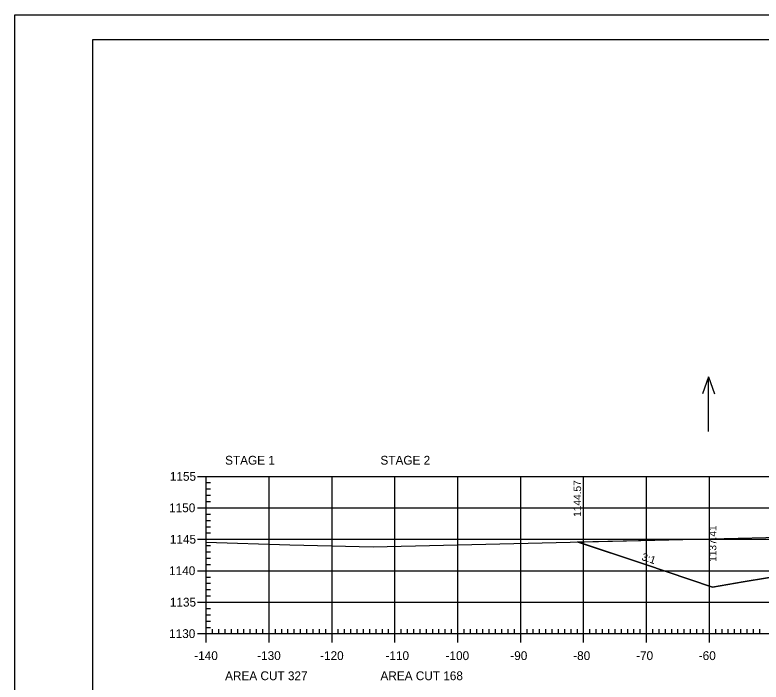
# Model space of a CAD drawing. Extents: x 1322838 to 1324533, y 339903 to 351025.
# Drawn here: x 1323533.3 to 1323651.9, y 340437.1 to 340543.1 of the extents above; entities that cross this region are included whole.
import ezdxf

# ---------------------------------------------------------------- set-up
doc = ezdxf.new("R2010")
doc.units = 0
for name, color, linetype in [('R_Axis', 7, 'Continuous'), ('R_Axis Annot', 7, 'Continuous'), ('R_Border', 7, 'Continuous'), ('R_Exist Surface', 7, 'Continuous'), ('R_Fin Surface', 7, 'Continuous'), ('R_Fin Surface Annot', 7, 'Continuous'), ('R_Grid', 7, 'Continuous'), ('R_No Plot', 7, 'Continuous'), ('R_Water Annot', 7, 'Continuous')]:
    doc.layers.add(name, color=color, linetype=linetype)

msp = doc.modelspace()

# ---------------------------------------------------------------- linework, layer by layer
at = {"layer": 'R_Axis'}
for p, q in [((1323562.32, 340469.78), (1323565.12, 340469.78)), ((1323563.72, 340444.78), (1323563.72, 340469.78)), ((1323563.72, 340468.78), (1323564.42, 340468.78)), ((1323563.72, 340467.78), (1323564.42, 340467.78)), ((1323563.72, 340466.78), (1323564.42, 340466.78)), ((1323563.72, 340465.78), (1323564.42, 340465.78)), ((1323562.32, 340464.78), (1323565.12, 340464.78)), ((1323563.72, 340463.78), (1323564.42, 340463.78)), ((1323563.72, 340462.78), (1323564.42, 340462.78)), ((1323563.72, 340461.78), (1323564.42, 340461.78)), ((1323563.72, 340460.78), (1323564.42, 340460.78)), ((1323562.32, 340459.78), (1323565.12, 340459.78)), ((1323563.72, 340458.78), (1323564.42, 340458.78)), ((1323563.72, 340457.78), (1323564.42, 340457.78)), ((1323563.72, 340456.78), (1323564.42, 340456.78)), ((1323562.32, 340454.78), (1323565.12, 340454.78)), ((1323563.72, 340455.78), (1323564.42, 340455.78)), ((1323563.72, 340453.78), (1323564.42, 340453.78)), ((1323563.72, 340452.78), (1323564.42, 340452.78)), ((1323563.72, 340451.78), (1323564.42, 340451.78)), ((1323563.72, 340450.78), (1323564.42, 340450.78)), ((1323562.32, 340449.78), (1323565.12, 340449.78)), ((1323563.72, 340448.78), (1323564.42, 340448.78)), ((1323563.72, 340447.78), (1323564.42, 340447.78)), ((1323563.72, 340446.78), (1323564.42, 340446.78)), ((1323563.72, 340443.38), (1323563.72, 340446.18)), ((1323563.72, 340445.78), (1323564.42, 340445.78)), ((1323564.72, 340444.78), (1323564.72, 340445.48)), ((1323565.72, 340444.78), (1323565.72, 340445.48)), ((1323566.72, 340444.78), (1323566.72, 340445.48)), ((1323567.72, 340444.78), (1323567.72, 340445.48)), ((1323568.72, 340444.78), (1323568.72, 340445.48)), ((1323569.72, 340444.78), (1323569.72, 340445.48)), ((1323570.72, 340444.78), (1323570.72, 340445.48)), ((1323571.72, 340444.78), (1323571.72, 340445.48)), ((1323572.72, 340444.78), (1323572.72, 340445.48)), ((1323573.72, 340443.38), (1323573.72, 340446.18)), ((1323574.72, 340444.78), (1323574.72, 340445.48)), ((1323575.72, 340444.78), (1323575.72, 340445.48)), ((1323576.72, 340444.78), (1323576.72, 340445.48)), ((1323577.72, 340444.78), (1323577.72, 340445.48)), ((1323578.72, 340444.78), (1323578.72, 340445.48)), ((1323579.72, 340444.78), (1323579.72, 340445.48)), ((1323580.72, 340444.78), (1323580.72, 340445.48)), ((1323581.72, 340444.78), (1323581.72, 340445.48)), ((1323582.72, 340444.78), (1323582.72, 340445.48)), ((1323583.72, 340443.38), (1323583.72, 340446.18)), ((1323584.72, 340444.78), (1323584.72, 340445.48)), ((1323585.72, 340444.78), (1323585.72, 340445.48)), ((1323586.72, 340444.78), (1323586.72, 340445.48)), ((1323587.72, 340444.78), (1323587.72, 340445.48)), ((1323588.72, 340444.78), (1323588.72, 340445.48)), ((1323589.72, 340444.78), (1323589.72, 340445.48)), ((1323590.72, 340444.78), (1323590.72, 340445.48)), ((1323591.72, 340444.78), (1323591.72, 340445.48)), ((1323592.72, 340444.78), (1323592.72, 340445.48)), ((1323593.72, 340443.38), (1323593.72, 340446.18)), ((1323594.72, 340444.78), (1323594.72, 340445.48)), ((1323595.72, 340444.78), (1323595.72, 340445.48)), ((1323596.72, 340444.78), (1323596.72, 340445.48)), ((1323597.72, 340444.78), (1323597.72, 340445.48)), ((1323598.72, 340444.78), (1323598.72, 340445.48)), ((1323599.72, 340444.78), (1323599.72, 340445.48)), ((1323600.72, 340444.78), (1323600.72, 340445.48)), ((1323601.72, 340444.78), (1323601.72, 340445.48)), ((1323602.72, 340444.78), (1323602.72, 340445.48)), ((1323603.72, 340443.38), (1323603.72, 340446.18)), ((1323604.72, 340444.78), (1323604.72, 340445.48)), ((1323605.72, 340444.78), (1323605.72, 340445.48)), ((1323606.72, 340444.78), (1323606.72, 340445.48)), ((1323607.72, 340444.78), (1323607.72, 340445.48)), ((1323608.72, 340444.78), (1323608.72, 340445.48)), ((1323609.72, 340444.78), (1323609.72, 340445.48)), ((1323610.72, 340444.78), (1323610.72, 340445.48)), ((1323611.72, 340444.78), (1323611.72, 340445.48)), ((1323612.72, 340444.78), (1323612.72, 340445.48)), ((1323613.72, 340443.38), (1323613.72, 340446.18)), ((1323614.72, 340444.78), (1323614.72, 340445.48)), ((1323615.72, 340444.78), (1323615.72, 340445.48)), ((1323616.72, 340444.78), (1323616.72, 340445.48)), ((1323617.72, 340444.78), (1323617.72, 340445.48)), ((1323618.72, 340444.78), (1323618.72, 340445.48)), ((1323619.72, 340444.78), (1323619.72, 340445.48)), ((1323620.72, 340444.78), (1323620.72, 340445.48)), ((1323621.72, 340444.78), (1323621.72, 340445.48)), ((1323622.72, 340444.78), (1323622.72, 340445.48)), ((1323623.72, 340443.38), (1323623.72, 340446.18)), ((1323624.72, 340444.78), (1323624.72, 340445.48)), ((1323625.72, 340444.78), (1323625.72, 340445.48)), ((1323626.72, 340444.78), (1323626.72, 340445.48)), ((1323627.72, 340444.78), (1323627.72, 340445.48)), ((1323628.72, 340444.78), (1323628.72, 340445.48)), ((1323629.72, 340444.78), (1323629.72, 340445.48)), ((1323630.72, 340444.78), (1323630.72, 340445.48)), ((1323631.72, 340444.78), (1323631.72, 340445.48)), ((1323632.72, 340444.78), (1323632.72, 340445.48)), ((1323633.72, 340443.38), (1323633.72, 340446.18)), ((1323634.72, 340444.78), (1323634.72, 340445.48)), ((1323635.72, 340444.78), (1323635.72, 340445.48)), ((1323636.72, 340444.78), (1323636.72, 340445.48)), ((1323637.72, 340444.78), (1323637.72, 340445.48)), ((1323638.72, 340444.78), (1323638.72, 340445.48)), ((1323639.72, 340444.78), (1323639.72, 340445.48)), ((1323640.72, 340444.78), (1323640.72, 340445.48)), ((1323641.72, 340444.78), (1323641.72, 340445.48)), ((1323642.72, 340444.78), (1323642.72, 340445.48)), ((1323643.72, 340443.38), (1323643.72, 340446.18)), ((1323644.72, 340444.78), (1323644.72, 340445.48)), ((1323645.72, 340444.78), (1323645.72, 340445.48)), ((1323646.72, 340444.78), (1323646.72, 340445.48)), ((1323647.72, 340444.78), (1323647.72, 340445.48)), ((1323648.72, 340444.78), (1323648.72, 340445.48)), ((1323649.72, 340444.78), (1323649.72, 340445.48)), ((1323650.72, 340444.78), (1323650.72, 340445.48)), ((1323651.72, 340444.78), (1323651.72, 340445.48)), ((1323562.32, 340444.78), (1323565.12, 340444.78)), ((1323563.72, 340444.78), (1323843.72, 340444.78))]:
    msp.add_line(p, q, dxfattribs=at)
at = {"layer": 'R_Border'}
for p, q in [((1323545.72, 340539.24), (1323861.9, 340539.24)), ((1323545.72, 340333.78), (1323545.72, 340539.24))]:
    msp.add_line(p, q, dxfattribs=at)
at = {"layer": 'R_Exist Surface'}
msp.add_lwpolyline([(1323563.72, 340459.32), (1323576.99, 340458.91), (1323590.28, 340458.57), (1323637.24, 340459.7), (1323663.69, 340460.31)], dxfattribs=at)
at = {"layer": 'R_Fin Surface'}
msp.add_lwpolyline([(1323622.71, 340459.35), (1323633.38, 340455.8), (1323644.21, 340452.19), (1323644.22, 340452.19), (1323649.06, 340452.99), (1323656.81, 340454.28), (1323664.62, 340455.59), (1323666.22, 340455.85), (1323672.22, 340456.09), (1323674.22, 340456.13), (1323703.72, 340456.72), (1323716.94, 340456.46), (1323733.22, 340456.13), (1323735.22, 340456.09), (1323739.93, 340455.9), (1323741.22, 340455.85), (1323743.13, 340455.53), (1323750.62, 340454.28), (1323763.22, 340452.19), (1323774.54, 340455.96), (1323792.51, 340461.95)], dxfattribs=at)
at = {"layer": 'R_Grid'}
for p, q in [((1323563.72, 340469.78), (1323843.72, 340469.78)), ((1323563.72, 340444.78), (1323563.72, 340469.78)), ((1323573.72, 340444.78), (1323573.72, 340469.78)), ((1323583.72, 340444.78), (1323583.72, 340469.78)), ((1323593.72, 340444.78), (1323593.72, 340469.78)), ((1323603.72, 340444.78), (1323603.72, 340469.78)), ((1323613.72, 340444.78), (1323613.72, 340469.78)), ((1323623.72, 340444.78), (1323623.72, 340469.78)), ((1323633.72, 340444.78), (1323633.72, 340469.78)), ((1323643.72, 340444.78), (1323643.72, 340469.78)), ((1323563.72, 340464.78), (1323843.72, 340464.78)), ((1323563.72, 340459.78), (1323843.72, 340459.78)), ((1323563.72, 340454.78), (1323843.72, 340454.78)), ((1323563.72, 340449.78), (1323843.72, 340449.78)), ((1323563.72, 340444.78), (1323843.72, 340444.78))]:
    msp.add_line(p, q, dxfattribs=at)
at = {"layer": 'R_No Plot'}
msp.add_line((1323533.31, 340543.13), (1323866.65, 340543.13), dxfattribs=at)
for points in [[(1323533.31, 340543.13), (1323866.65, 340543.13), (1323866.65, 340329.8), (1323533.31, 340329.8)], [(1323779.64, 340539.24), (1323799.26, 340539.24), (1323799.26, 340529.36), (1323815.37, 340529.36), (1323838.57, 340529.36), (1323838.57, 340496.69), (1323861.77, 340496.69), (1323861.9, 340333.78), (1323545.72, 340333.78), (1323545.72, 340539.24)], [(1323622.72, 340459.35), (1323637.24, 340459.7), (1323663.69, 340460.31), (1323669.62, 340460.23), (1323679.17, 340460.18), (1323684.76, 340457.39), (1323689.88, 340454.94), (1323672.22, 340454.59), (1323656.81, 340454.28), (1323649.06, 340452.99), (1323644.22, 340452.19), (1323644.21, 340452.19), (1323633.38, 340455.8)]]:
    msp.add_lwpolyline(points, close=True, dxfattribs=at)
at = {"layer": 'R_Water Annot'}
for p, q in [((1323643.56, 340485.58), (1323642.59, 340482.92)), ((1323643.56, 340476.89), (1323643.56, 340485.58)), ((1323643.56, 340485.58), (1323644.53, 340482.92))]:
    msp.add_line(p, q, dxfattribs=at)

# ---------------------------------------------------------------- texts
at = {"layer": 'R_Axis Annot'}
for s, p in [('STAGE 1', (1323566.72, 340471.64)), ('STAGE 2', (1323591.42, 340471.64)), ('1155', (1323557.94, 340469.08)), ('1150', (1323557.82, 340464.08)), ('1145', (1323557.94, 340459.08)), ('1140', (1323557.82, 340454.08)), ('1135', (1323557.94, 340449.08)), ('1130', (1323557.82, 340444.08)), ('-140', (1323561.82, 340440.58)), ('-130', (1323571.82, 340440.58)), ('-120', (1323581.82, 340440.58)), ('-110', (1323592.22, 340440.58)), ('-100', (1323601.77, 340440.58)), ('-90', (1323612.06, 340440.58)), ('-80', (1323622.06, 340440.58)), ('-70', (1323632.06, 340440.58)), ('-60', (1323642.02, 340440.58)), ('AREA CUT 327', (1323566.72, 340437.38)), ('AREA CUT 168', (1323591.42, 340437.38))]:
    msp.add_text(s, height=1.4, dxfattribs=at).set_placement(p)
at = {"layer": 'R_Fin Surface Annot'}
for s, rotation, p in [('1144.57', 90, (1323623.31, 340463.35)), ('1137.41', 90, (1323644.82, 340456.19)), ('3:1', 341.5651, (1323632.83, 340456.51))]:
    msp.add_text(s, height=1.2, rotation=rotation, dxfattribs=at).set_placement(p)

doc.saveas('drawing.dxf')
